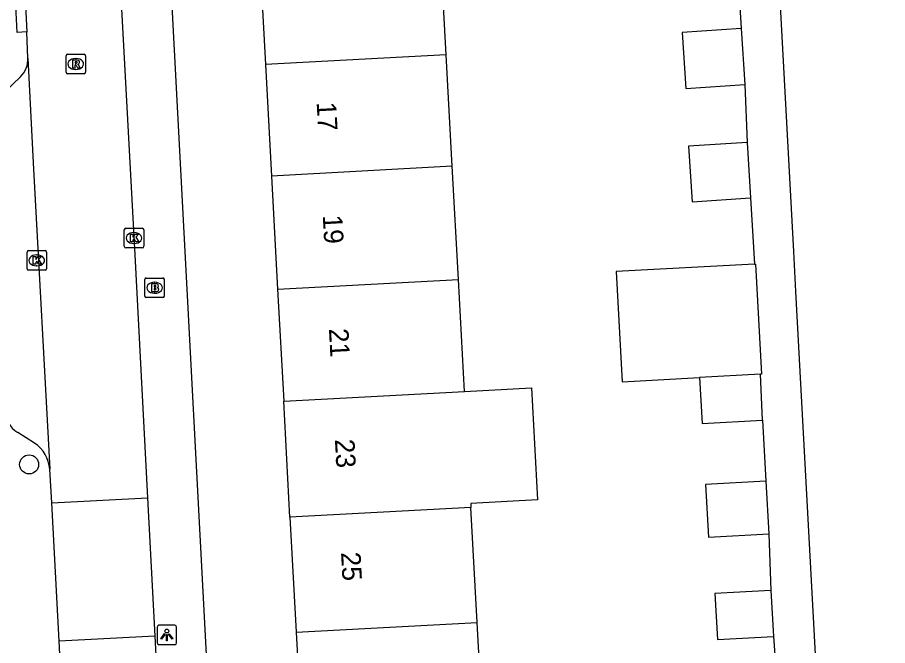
# Model space of a CAD drawing. Extents: x 158087 to 159494, y 382905 to 383981.
# Drawn here: x 158813.27 to 158857.97, y 383517.27 to 383549.52 of the extents above; entities that cross this region are included whole.
import ezdxf

# ---------------------------------------------------------------- set-up
doc = ezdxf.new("R2010")
doc.units = 0
for name, color, linetype in [('IMGEO_Boom', 7, 'Continuous'), ('IMGEO_Brandkraan', 7, 'Continuous'), ('IMGEO_Kolk', 7, 'Continuous'), ('IMGEO_Lichtpunt', 7, 'Continuous'), ('IMGEO_Pand', 7, 'Continuous'), ('IMGEO_Pand_nummerreeks', 7, 'Continuous'), ('IMGEO_Rijbaan_lokaal_open', 7, 'Continuous'), ('IMGEO_Rioolput', 7, 'Continuous'), ('IMGEO_Voetpad_open', 7, 'Continuous')]:
    doc.layers.add(name, color=color, linetype=linetype)

msp = doc.modelspace()

# ---------------------------------------------------------------- linework, layer by layer
at = {"layer": 'IMGEO_Boom'}
msp.add_circle((158813.872, 383526.572), 0.489, dxfattribs=at)
at = {"layer": 'IMGEO_Brandkraan'}
for p, q in [((158819.815, 383535.216), (158819.815, 383536.068)), ((158819.89, 383536.142), (158820.742, 383536.142)), ((158820.303, 383535.922), (158820.328, 383535.922)), ((158820.816, 383536.068), (158820.816, 383535.216)), ((158820.326, 383535.362), (158820.301, 383535.362)), ((158820.742, 383535.142), (158819.89, 383535.142))]:
    msp.add_line(p, q, dxfattribs=at)
for points in [[(158819.815, 383535.216), (158819.815, 383536.068)], [(158819.89, 383536.142), (158820.742, 383536.142)], [(158820.163, 383535.842), (158820.163, 383535.442), (158820.376, 383535.442)], [(158820.394, 383535.842), (158820.163, 383535.842)], [(158820.342, 383535.761), (158820.288, 383535.761), (158820.288, 383535.685)], [(158820.816, 383536.068), (158820.816, 383535.216)], [(158820.288, 383535.685), (158820.341, 383535.685)], [(158820.35, 383535.609), (158820.288, 383535.609), (158820.288, 383535.528)], [(158820.288, 383535.528), (158820.35, 383535.528)], [(158820.742, 383535.142), (158819.89, 383535.142)]]:
    msp.add_lwpolyline(points, dxfattribs=at)
for centre, radius, start, end in [((158819.892, 383536.066), 0.0765, 91.552, 178.448), ((158819.892, 383536.066), 0.0765, 91.552, 178.448), ((158820.343, 383535.723), 0.0379, 267.8285, 90.9355), ((158820.398, 383535.697), 0.145, 59.4692, 91.5367), ((158820.423, 383535.744), 0.0922, 285.5137, 58.1501), ((158820.74, 383536.066), 0.0765, 1.552, 88.448), ((158820.74, 383536.066), 0.0765, 1.552, 88.448), ((158820.351, 383535.568), 0.0404, 269.8759, 90.5077), ((158820.382, 383535.693), 0.251, 268.6676, 293.5347), ((158820.428, 383535.552), 0.105, 301.3115, 78.989), ((158819.892, 383535.218), 0.0765, 181.552, 268.448), ((158819.892, 383535.218), 0.0765, 181.552, 268.448), ((158820.74, 383535.218), 0.0765, 271.552, 358.448), ((158820.74, 383535.218), 0.0765, 271.552, 358.448)]:
    msp.add_arc(centre, radius, start, end, dxfattribs=at)
for centre, major_axis, ratio, start_param, end_param in [((158820.302, 383535.642), (-0.387, 0.002), 0.722429, 4.712389, 7.853982), ((158820.327, 383535.642), (-0.39, 0.002), 0.717154, 1.570796, 4.712389)]:
    msp.add_ellipse(centre, major_axis=major_axis, ratio=ratio, start_param=start_param, end_param=end_param, dxfattribs=at)
at = {"layer": 'IMGEO_Kolk'}
for p, q in [((158818.759, 383537.768), (158818.759, 383538.62)), ((158818.834, 383538.694), (158819.686, 383538.694)), ((158819.247, 383538.474), (158819.272, 383538.474)), ((158819.76, 383538.62), (158819.76, 383537.768)), ((158813.84, 383537.546), (158814.692, 383537.546)), ((158819.686, 383537.694), (158818.834, 383537.694)), ((158819.27, 383537.914), (158819.245, 383537.914)), ((158813.765, 383536.62), (158813.765, 383537.472)), ((158814.253, 383537.326), (158814.278, 383537.326)), ((158814.766, 383537.472), (158814.766, 383536.62)), ((158814.276, 383536.766), (158814.251, 383536.766)), ((158814.692, 383536.546), (158813.84, 383536.546))]:
    msp.add_line(p, q, dxfattribs=at)
for points in [[(158818.759, 383537.768), (158818.759, 383538.62)], [(158818.834, 383538.694), (158819.686, 383538.694)], [(158819.76, 383538.62), (158819.76, 383537.768)], [(158819.08, 383538.394), (158819.203, 383538.394), (158819.203, 383538.243), (158819.333, 383538.394), (158819.497, 383538.394), (158819.351, 383538.243), (158819.504, 383537.994), (158819.352, 383537.994), (158819.267, 383538.158), (158819.203, 383538.091), (158819.203, 383537.994), (158819.08, 383537.994), (158819.08, 383538.394)], [(158813.84, 383537.546), (158814.692, 383537.546)], [(158819.686, 383537.694), (158818.834, 383537.694)], [(158813.765, 383536.62), (158813.765, 383537.472)], [(158814.086, 383537.246), (158814.209, 383537.246), (158814.209, 383537.095), (158814.339, 383537.246), (158814.503, 383537.246), (158814.357, 383537.095), (158814.51, 383536.846), (158814.358, 383536.846), (158814.273, 383537.01), (158814.209, 383536.943), (158814.209, 383536.846), (158814.086, 383536.846), (158814.086, 383537.246)], [(158814.766, 383537.472), (158814.766, 383536.62)], [(158814.692, 383536.546), (158813.84, 383536.546)]]:
    msp.add_lwpolyline(points, dxfattribs=at)
for centre, start, end in [((158818.836, 383538.618), 91.552, 178.448), ((158818.836, 383538.618), 91.552, 178.448), ((158819.684, 383538.618), 1.552, 88.448), ((158819.684, 383538.618), 1.552, 88.448), ((158813.842, 383537.47), 91.552, 178.448), ((158813.842, 383537.47), 91.552, 178.448), ((158814.69, 383537.47), 1.552, 88.448), ((158814.69, 383537.47), 1.552, 88.448), ((158818.836, 383537.77), 181.552, 268.448), ((158818.836, 383537.77), 181.552, 268.448), ((158819.684, 383537.77), 271.552, 358.448), ((158819.684, 383537.77), 271.552, 358.448), ((158813.842, 383536.622), 181.552, 268.448), ((158813.842, 383536.622), 181.552, 268.448), ((158814.69, 383536.622), 271.552, 358.448), ((158814.69, 383536.622), 271.552, 358.448)]:
    msp.add_arc(centre, 0.0765, start, end, dxfattribs=at)
for centre, major_axis, ratio, start_param, end_param in [((158819.246, 383538.194), (-0.387, 0.002), 0.722429, 4.712389, 7.853982), ((158819.271, 383538.194), (-0.39, 0.002), 0.717154, 1.570796, 4.712389), ((158814.252, 383537.046), (-0.387, 0.002), 0.722429, 4.712389, 7.853982), ((158814.277, 383537.046), (-0.39, 0.002), 0.717154, 1.570796, 4.712389)]:
    msp.add_ellipse(centre, major_axis=major_axis, ratio=ratio, start_param=start_param, end_param=end_param, dxfattribs=at)
at = {"layer": 'IMGEO_Lichtpunt'}
for p, q in [((158820.447, 383518.22), (158820.447, 383517.413)), ((158820.447, 383518.22), (158820.447, 383517.413)), ((158821.349, 383518.315), (158820.541, 383518.315)), ((158821.349, 383518.315), (158820.541, 383518.315)), ((158821.443, 383517.413), (158821.443, 383518.22)), ((158821.443, 383517.413), (158821.443, 383518.22)), ((158820.541, 383517.319), (158821.349, 383517.319)), ((158820.541, 383517.319), (158821.349, 383517.319))]:
    msp.add_line(p, q, dxfattribs=at)
for points in [[(158820.821, 383517.884), (158820.86, 383517.856), (158820.672, 383517.594), (158820.634, 383517.621), (158820.821, 383517.884)], [(158821.033, 383517.856), (158821.071, 383517.883), (158821.258, 383517.621), (158821.219, 383517.593), (158821.033, 383517.856)], [(158820.923, 383517.836), (158820.97, 383517.836), (158820.97, 383517.514), (158820.923, 383517.514), (158820.923, 383517.836)]]:
    msp.add_lwpolyline(points, dxfattribs=at)
msp.add_circle((158820.946, 383518.018), 0.0994, dxfattribs=at)
for centre, start, end in [((158820.541, 383518.22), 90, 180), ((158820.541, 383518.22), 90, 180), ((158821.349, 383518.22), 0, 90), ((158821.349, 383518.22), 0, 90), ((158820.541, 383517.413), 180, 270), ((158820.541, 383517.413), 180, 270), ((158821.349, 383517.413), 270, 0), ((158821.349, 383517.413), 270, 360)]:
    msp.add_arc(centre, 0.0946, start, end, dxfattribs=at)
at = {"layer": 'IMGEO_Pand'}
for points in [[(158835.294, 383547.605), (158834.968, 383553.554)], [(158825.687, 383553.051), (158826.01, 383547.102)], [(158850.444, 383548.943), (158847.42, 383548.745), (158847.608, 383545.878), (158850.632, 383546.077)], [(158850.444, 383548.943), (158850.632, 383546.077)], [(158835.294, 383547.605), (158826.01, 383547.102)], [(158835.607, 383541.879), (158835.294, 383547.605)], [(158826.01, 383547.102), (158826.32, 383541.376)], [(158850.745, 383543.1), (158847.743, 383542.902), (158847.929, 383540.06), (158850.932, 383540.257)], [(158850.745, 383543.1), (158850.932, 383540.257)], [(158835.607, 383541.879), (158826.32, 383541.376)], [(158835.925, 383536.065), (158835.607, 383541.879)], [(158826.32, 383541.376), (158826.635, 383535.562)], [(158851.126, 383536.856), (158844.022, 383536.468), (158844.33, 383530.82), (158848.312, 383531.037)], [(158851.126, 383536.856), (158851.186, 383536.859), (158851.494, 383531.211), (158851.433, 383531.208)], [(158826.635, 383535.562), (158835.925, 383536.065)], [(158836.239, 383530.316), (158835.925, 383536.065)], [(158826.635, 383535.562), (158826.947, 383529.812)], [(158851.433, 383531.208), (158848.312, 383531.037)], [(158848.312, 383531.037), (158848.442, 383528.672), (158851.538, 383528.841)], [(158851.538, 383528.841), (158851.433, 383531.208)], [(158836.239, 383530.316), (158839.674, 383530.502), (158839.986, 383524.746), (158836.554, 383524.558), (158836.565, 383524.361)], [(158826.947, 383529.812), (158836.239, 383530.316)], [(158827.269, 383523.857), (158826.947, 383529.812)], [(158851.712, 383525.713), (158848.613, 383525.544), (158848.76, 383522.844), (158851.859, 383523.013)], [(158851.712, 383525.713), (158851.859, 383523.013)], [(158836.565, 383524.361), (158827.269, 383523.857)], [(158836.887, 383518.457), (158836.565, 383524.361)], [(158827.269, 383523.857), (158827.589, 383517.953)], [(158851.972, 383520.106), (158849.098, 383519.949), (158849.227, 383517.584), (158852.101, 383517.741)], [(158851.972, 383520.106), (158852.101, 383517.741)], [(158827.589, 383517.953), (158836.887, 383518.457)], [(158837.192, 383512.877), (158836.887, 383518.457)], [(158827.589, 383517.953), (158827.892, 383512.373)]]:
    msp.add_lwpolyline(points, dxfattribs=at)
at = {"layer": 'IMGEO_Rijbaan_lokaal_open'}
for points in [[(158814.737, 383620.913), (158814.762, 383620.472), (158815.166, 383614.313), (158816.302, 383592.823), (158817.928, 383562.605), (158819.306, 383537.338), (158819.957, 383524.851)], [(158813.563, 383552.552), (158813.747, 383548.772)], [(158813.813, 383547.436), (158813.747, 383548.772)], [(158813.813, 383547.436), (158814.091, 383541.73), (158814.935, 383526.321)], [(158815.03, 383524.593), (158814.935, 383526.321)], [(158815.03, 383524.593), (158819.957, 383524.851)], [(158815.418, 383517.503), (158815.03, 383524.593)], [(158819.957, 383524.851), (158820.327, 383517.76)], [(158820.327, 383517.76), (158815.418, 383517.503)], [(158815.504, 383515.802), (158815.418, 383517.503)], [(158820.327, 383517.76), (158820.982, 383505.188), (158821.259, 383500), (158822.861, 383470.048), (158824.62, 383438.228), (158826.541, 383402.053), (158826.801, 383397.27), (158826.977, 383394.025), (158827.057, 383392.612)]]:
    msp.add_lwpolyline(points, dxfattribs=at)
at = {"layer": 'IMGEO_Rioolput'}
for p, q in [((158815.767, 383546.702), (158815.767, 383547.554)), ((158815.842, 383547.628), (158816.694, 383547.628)), ((158816.255, 383547.408), (158816.28, 383547.408)), ((158816.768, 383547.554), (158816.768, 383546.702)), ((158816.694, 383546.628), (158815.842, 383546.628)), ((158816.278, 383546.848), (158816.253, 383546.848))]:
    msp.add_line(p, q, dxfattribs=at)
for points in [[(158815.767, 383546.702), (158815.767, 383547.554)], [(158815.842, 383547.628), (158816.694, 383547.628)], [(158816.768, 383547.554), (158816.768, 383546.702)], [(158816.356, 383547.326), (158816.104, 383547.328), (158816.104, 383546.928)], [(158816.104, 383546.928), (158816.228, 383546.928), (158816.228, 383547.09), (158816.239, 383547.09)], [(158816.282, 383547.247), (158816.228, 383547.247), (158816.228, 383547.166)], [(158816.228, 383547.166), (158816.28, 383547.166)], [(158816.286, 383547.061), (158816.357, 383546.928), (158816.497, 383546.928), (158816.432, 383547.054)], [(158816.694, 383546.628), (158815.842, 383546.628)]]:
    msp.add_lwpolyline(points, dxfattribs=at)
for centre, radius, start, end in [((158815.844, 383547.552), 0.0765, 91.552, 178.448), ((158815.844, 383547.552), 0.0765, 91.552, 178.448), ((158816.692, 383547.552), 0.0765, 1.552, 88.448), ((158816.692, 383547.552), 0.0765, 1.552, 88.448), ((158816.238, 383547.037), 0.0533, 26.0293, 88.6989), ((158816.264, 383547.355), 0.19, 274.7715, 282.9687), ((158816.288, 383547.151), 0.0964, 77.0061, 93.1865), ((158816.302, 383547.208), 0.0378, 276.6634, 79.6772), ((158816.355, 383547.216), 0.109, 350.3612, 89.416), ((158816.353, 383547.216), 0.112, 277.5842, 350.9817), ((158816.337, 383547.001), 0.108, 29.5134, 73.7905), ((158815.844, 383546.704), 0.0765, 181.552, 268.448), ((158815.844, 383546.704), 0.0765, 181.552, 268.448), ((158816.692, 383546.704), 0.0765, 271.552, 358.448), ((158816.692, 383546.704), 0.0765, 271.552, 358.448)]:
    msp.add_arc(centre, radius, start, end, dxfattribs=at)
for centre, major_axis, ratio, start_param, end_param in [((158816.254, 383547.128), (-0.387, 0.002), 0.722429, 4.712389, 7.853982), ((158816.279, 383547.128), (-0.39, 0.002), 0.717154, 1.570796, 4.712389)]:
    msp.add_ellipse(centre, major_axis=major_axis, ratio=ratio, start_param=start_param, end_param=end_param, dxfattribs=at)
at = {"layer": 'IMGEO_Voetpad_open'}
for points in [[(158878.256, 383608.628), (158852.301, 383607.25), (158852.292, 383607.426), (158849.32, 383607.266), (158849.464, 383604.591), (158849.742, 383600.182), (158849.69, 383600.179), (158849.846, 383597.28), (158851.298, 383571.455), (158851.49, 383567.898), (158851.547, 383566.845), (158853.133, 383537.496), (158853.243, 383535.457), (158856.977, 383466.312), (158857.327, 383459.847), (158857.453, 383457.659), (158857.603, 383454.891), (158857.721, 383452.675), (158857.871, 383449.907), (158857.978, 383447.898)], [(158824.268, 383492.658), (158823.879, 383500), (158820.777, 383558.532)], [(158849.862, 383557.813), (158850.176, 383554.178), (158850.295, 383551.442), (158850.444, 383548.943)], [(158813.747, 383548.772), (158813.249, 383548.753), (158813.064, 383552.533), (158813.563, 383552.552)], [(158812.147, 383545.261), (158813.423, 383546.465)], [(158850.632, 383546.077), (158850.745, 383543.1)], [(158850.932, 383540.257), (158851.126, 383536.856)], [(158851.538, 383528.841), (158851.712, 383525.713)], [(158814.149, 383527.662), (158813.284, 383528.21)], [(158851.859, 383523.013), (158851.972, 383520.106)], [(158852.101, 383517.741), (158852.391, 383513.72)]]:
    msp.add_lwpolyline(points, dxfattribs=at)
for centre, radius, start, end in [((158812.549, 383547.38), 1.265, 313.6847, 2.5498), ((158814.094, 383529.48), 1.506, 183.2376, 237.4735), ((158813.153, 383526.177), 1.788, 4.6093, 56.1423)]:
    msp.add_arc(centre, radius, start, end, dxfattribs=at)

# ---------------------------------------------------------------- texts
at = {"layer": 'IMGEO_Pand_nummerreeks'}
for s, rotation, p in [('17', 273.102, (158828.639, 383545.153)), ('19', 273.102, (158828.953, 383539.356)), ('21', 273.102, (158829.269, 383533.536)), ('23', 273.0995, (158829.577, 383527.852)), ('25', 273.102, (158829.891, 383522.054))]:
    msp.add_text(s, height=1, rotation=rotation, dxfattribs=at).set_placement(p)

doc.saveas('drawing.dxf')
